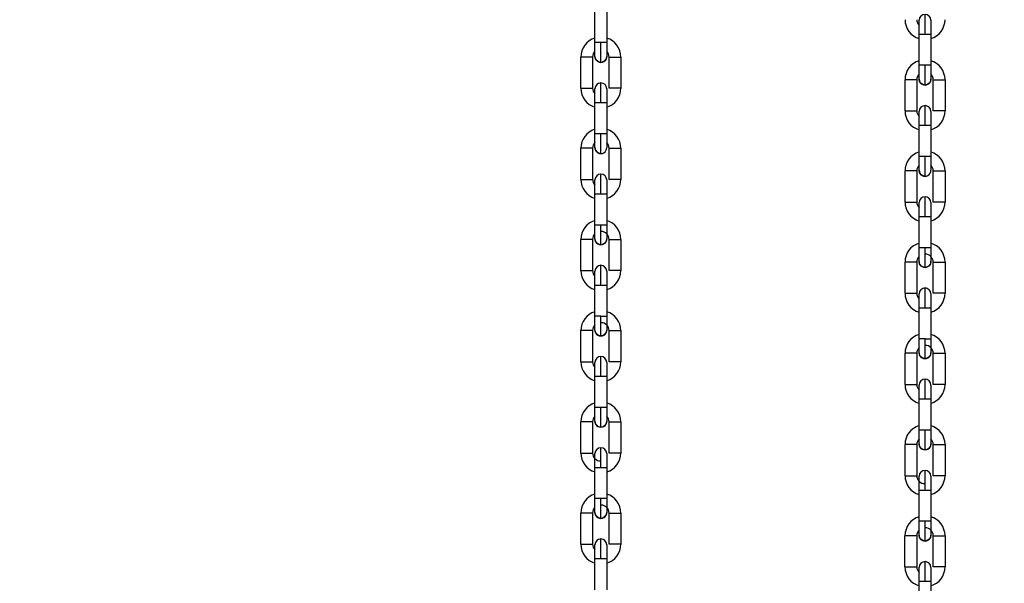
# Model space of a CAD drawing. Header units: inches. Extents: x 170 to 288, y 234 to 248.
# Tile 312 of 480: x 235.119 to 235.558, y 241.716 to 241.967. Entities that reach past the tile are written whole.
import ezdxf

# ---------------------------------------------------------------- set-up
doc = ezdxf.new("R2010")
doc.units = ezdxf.units.IN
doc.header["$LTSCALE"] = 0.25
doc.header["$MEASUREMENT"] = 0
doc.layers.add('ANNOTATIONS', color=1, linetype='Continuous')
doc.layers.add('STANDARD Z GUIDE MOTOR LH', color=7, linetype='Continuous')
doc.styles.add('ARIAL', font='arial.ttf', dxfattribs={"height": 0.09375})
doc.dimstyles.new('STANDARD$0', dxfattribs={"dimtxt": 0.09375, "dimasz": 0.09375, "dimexe": 0.03125, "dimexo": 0.046875, "dimgap": 0.09, "dimtad": 0, "dimtih": 1, "dimtoh": 1, "dimdec": 4, "dimzin": 0, "dimdsep": 46, "dimtxsty": 'ARIAL', "dimcen": 0.09, "dimadec": 0, "dimazin": 0, "dimtfac": 1, "dimtdec": 4, "dimtofl": 0, "dimtmove": 0, "dimatfit": 1, "dimfxl": 1, "dimtolj": 1, "dimtzin": 0, "dimarcsym": 0})

# ---------------------------------------------------------------- blocks, each defined once
blk = doc.blocks.new('*D42')
at = {"layer": 'ANNOTATIONS', "color": 0, "lineweight": -2, "transparency": 16777216}
for p, q in [((234.7269041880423, 244.1437778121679), (236.4418407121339, 244.1437778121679)), ((236.4105907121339, 244.0500278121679), (236.4105907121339, 242.2801168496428)), ((236.4105907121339, 240.2331944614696), (236.4105907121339, 242.0031054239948)), ((235.1331541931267, 240.1394444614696), (236.4418407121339, 240.1394444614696))]:
    blk.add_line(p, q, dxfattribs=at)
at = {"layer": 'ANNOTATIONS', "color": 0, "transparency": 16777216}
for points in [[(236.3949657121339, 244.0500278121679), (236.4262157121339, 244.0500278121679), (236.4105907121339, 244.1437778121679)], [(236.3949657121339, 240.2331944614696), (236.4262157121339, 240.2331944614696), (236.4105907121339, 240.1394444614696)]]:
    blk.add_solid(points, dxfattribs=at)
at = {"layer": 'defpoints', "color": 0, "transparency": 16777216}
for p in [(234.6800291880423, 244.1437778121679), (236.4105907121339, 244.1437778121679), (235.0862791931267, 240.1394444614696)]:
    blk.add_point(p, dxfattribs=at)
at = {"layer": 'ANNOTATIONS', "color": 0, "transparency": 16777216, "insert": (236.4105907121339, 242.1416111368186), "char_height": 0.09375, "attachment_point": 5, "style": 'ARIAL'}
blk.add_mtext('\\A1;OPENING HEIGHT', dxfattribs=at)

msp = doc.modelspace()

# ---------------------------------------------------------------- linework, layer by layer
at = {"layer": 'STANDARD Z GUIDE MOTOR LH'}
for p, q in [((235.3757816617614, 241.9567528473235), (235.3757818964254, 241.9706635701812)), ((235.3810312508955, 241.9706634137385), (235.3810309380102, 241.9567526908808)), ((235.5203730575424, 241.9466458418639), (235.5203732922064, 241.9605565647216)), ((235.5203732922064, 241.9605565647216), (235.5248538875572, 241.9605565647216)), ((235.5256226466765, 241.9605564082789), (235.5256223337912, 241.9466456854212)), ((235.379410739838, 241.9567528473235), (235.3757816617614, 241.9567528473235)), ((235.3694820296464, 241.9364221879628), (235.3694822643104, 241.9503329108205)), ((235.3747316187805, 241.9503327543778), (235.3747313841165, 241.9364220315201)), ((235.3820804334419, 241.9364218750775), (235.3820807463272, 241.9503325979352)), ((235.3820807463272, 241.9503325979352), (235.387330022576, 241.9503325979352)), ((235.387330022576, 241.9503325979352), (235.387329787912, 241.9364217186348)), ((235.524002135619, 241.9466458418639), (235.5203730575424, 241.9466458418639)), ((235.5140734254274, 241.9263151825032), (235.5140736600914, 241.9402259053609)), ((235.5193230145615, 241.9402257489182), (235.5193227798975, 241.9263150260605)), ((235.5266718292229, 241.9263148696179), (235.5266721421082, 241.9402255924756)), ((235.5266721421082, 241.9402255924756), (235.531921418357, 241.9402255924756)), ((235.531921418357, 241.9402255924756), (235.531921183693, 241.9263147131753)), ((235.3757811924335, 241.9339045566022), (235.3757811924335, 241.9361700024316)), ((235.3757808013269, 241.9160913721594), (235.3757811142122, 241.9300020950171)), ((235.381030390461, 241.9300020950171), (235.381030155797, 241.9160913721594)), ((235.5203725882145, 241.9237975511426), (235.5203725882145, 241.926062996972)), ((235.5203721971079, 241.9059843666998), (235.5203725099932, 241.9198950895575)), ((235.525621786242, 241.9198950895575), (235.525621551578, 241.9059843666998)), ((235.381030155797, 241.9160913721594), (235.3757808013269, 241.9160913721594)), ((235.3694811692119, 241.8957607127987), (235.3694814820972, 241.9096714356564)), ((235.3747308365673, 241.9096714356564), (235.3694814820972, 241.9096714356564)), ((235.3747308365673, 241.9096714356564), (235.374730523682, 241.895760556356)), ((235.3820795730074, 241.8957603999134), (235.3820798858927, 241.9096712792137)), ((235.3873292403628, 241.9096711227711), (235.3873289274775, 241.8957603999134)), ((235.525621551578, 241.9059843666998), (235.5203721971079, 241.9059843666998)), ((235.5140725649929, 241.8856537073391), (235.5140728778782, 241.8995644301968)), ((235.5193222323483, 241.8995644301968), (235.5140728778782, 241.8995644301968)), ((235.5193222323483, 241.8995644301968), (235.519321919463, 241.8856535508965)), ((235.5266709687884, 241.8856533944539), (235.5266712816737, 241.8995642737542)), ((235.5319206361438, 241.8995641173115), (235.5319203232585, 241.8856533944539)), ((235.3757799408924, 241.875430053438), (235.3757802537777, 241.8893407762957)), ((235.3757802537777, 241.8893407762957), (235.3794093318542, 241.8893407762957)), ((235.3810296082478, 241.889340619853), (235.3810292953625, 241.8754298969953)), ((235.5203713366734, 241.8653230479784), (235.5203716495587, 241.8792337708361)), ((235.5203716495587, 241.8792337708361), (235.5240007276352, 241.8792337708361)), ((235.5256210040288, 241.8792336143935), (235.5256206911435, 241.8653228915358)), ((235.3784046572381, 241.875430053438), (235.3757799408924, 241.875430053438)), ((235.3694803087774, 241.8550993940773), (235.3694806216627, 241.869010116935)), ((235.3747299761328, 241.8690099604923), (235.3747296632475, 241.8550992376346)), ((235.3820787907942, 241.855099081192), (235.3820790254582, 241.8690098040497)), ((235.3873283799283, 241.8690096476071), (235.3873281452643, 241.8550989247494)), ((235.5229960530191, 241.8653230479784), (235.5203713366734, 241.8653230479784)), ((235.5140717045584, 241.8449923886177), (235.5140720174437, 241.8589031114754)), ((235.5193213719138, 241.8589029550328), (235.5193210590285, 241.8449922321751)), ((235.5266701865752, 241.8449920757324), (235.5266704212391, 241.8589027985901)), ((235.5319197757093, 241.8589026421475), (235.5319195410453, 241.8449919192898)), ((235.3757791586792, 241.8347685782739), (235.3757793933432, 241.8486793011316)), ((235.3757793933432, 241.8486793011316), (235.3810287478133, 241.8486793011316)), ((235.3810287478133, 241.8486793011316), (235.3810285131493, 241.8347684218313)), ((235.5203705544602, 241.8246615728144), (235.5203707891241, 241.8385722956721)), ((235.5203707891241, 241.8385722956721), (235.5256201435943, 241.8385722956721)), ((235.5256201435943, 241.8385722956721), (235.5256199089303, 241.8246614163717)), ((235.3784037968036, 241.8347685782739), (235.3757791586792, 241.8347685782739)), ((235.3694795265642, 241.8144379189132), (235.3694797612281, 241.8283486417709)), ((235.3747291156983, 241.8283484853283), (235.3747288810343, 241.8144377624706)), ((235.3820779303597, 241.8144376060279), (235.382078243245, 241.8283484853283)), ((235.3873275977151, 241.8283483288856), (235.3873272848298, 241.8144376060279)), ((235.5229951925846, 241.8246615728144), (235.5203705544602, 241.8246615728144)), ((235.3873272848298, 241.8144376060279), (235.3820779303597, 241.8144376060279)), ((235.5140709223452, 241.8043309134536), (235.5140711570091, 241.8182416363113)), ((235.5193205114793, 241.8182414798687), (235.5193202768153, 241.804330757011)), ((235.5266693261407, 241.8043306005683), (235.526669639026, 241.8182414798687)), ((235.5319189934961, 241.818241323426), (235.5319186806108, 241.8043306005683)), ((235.3757782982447, 241.7941071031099), (235.37577861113, 241.8080179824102)), ((235.37577861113, 241.8080179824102), (235.3784032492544, 241.8080179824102)), ((235.3810279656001, 241.8080178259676), (235.3810276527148, 241.7941071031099)), ((235.5319186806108, 241.8043306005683), (235.5266693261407, 241.8043306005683)), ((235.5203696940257, 241.7840000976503), (235.520370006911, 241.7979109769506)), ((235.520370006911, 241.7979109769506), (235.5229946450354, 241.7979109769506)), ((235.5256193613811, 241.797910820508), (235.5256190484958, 241.7840000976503)), ((235.3810276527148, 241.7941071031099), (235.3757782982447, 241.7941071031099)), ((235.3694786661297, 241.7737764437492), (235.369478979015, 241.7876873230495)), ((235.3747283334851, 241.7876871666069), (235.3747280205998, 241.7737764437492)), ((235.3820770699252, 241.7737762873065), (235.3820773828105, 241.7876870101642)), ((235.3873267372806, 241.7876868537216), (235.3873264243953, 241.7737761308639)), ((235.5256190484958, 241.7840000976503), (235.5203696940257, 241.7840000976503)), ((235.5140700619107, 241.7636694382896), (235.514070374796, 241.7775803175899)), ((235.5193197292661, 241.7775801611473), (235.5193194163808, 241.7636694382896)), ((235.5266684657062, 241.7636692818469), (235.5266687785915, 241.7775800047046)), ((235.5319181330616, 241.777579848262), (235.5319178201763, 241.7636691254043)), ((235.3694786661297, 241.7737764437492), (235.3747280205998, 241.7737764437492)), ((235.3757775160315, 241.7534457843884), (235.3757777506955, 241.7673565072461)), ((235.3757777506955, 241.7673565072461), (235.3808273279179, 241.7673565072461)), ((235.3810271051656, 241.7673563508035), (235.3810267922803, 241.7534456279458)), ((235.5140700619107, 241.7636694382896), (235.5193194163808, 241.7636694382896)), ((235.5203689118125, 241.7433387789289), (235.5203691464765, 241.7572495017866)), ((235.5203691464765, 241.7572495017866), (235.5254187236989, 241.7572495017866)), ((235.5256185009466, 241.757249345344), (235.5256181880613, 241.7433386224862)), ((235.3794065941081, 241.7534457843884), (235.3757775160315, 241.7534457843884)), ((235.3694778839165, 241.7331151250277), (235.3694781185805, 241.7470258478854)), ((235.3747274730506, 241.7470256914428), (235.3747271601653, 241.7331149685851)), ((235.382076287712, 241.7331148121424), (235.382076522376, 241.7470255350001)), ((235.382076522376, 241.7470255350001), (235.3873258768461, 241.7470255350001)), ((235.3873258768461, 241.7470255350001), (235.3873256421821, 241.7331146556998)), ((235.5239979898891, 241.7433387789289), (235.5203689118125, 241.7433387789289)), ((235.5140692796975, 241.7230081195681), (235.5140695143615, 241.7369188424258)), ((235.5193188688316, 241.7369186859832), (235.5193185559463, 241.7230079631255)), ((235.526667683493, 241.7230078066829), (235.526667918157, 241.7369185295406)), ((235.526667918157, 241.7369185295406), (235.5319172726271, 241.7369185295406)), ((235.5319172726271, 241.7369185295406), (235.5319170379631, 241.7230076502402)), ((235.3757770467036, 241.7305974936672), (235.3757770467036, 241.7328629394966)), ((235.375776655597, 241.7127843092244), (235.3757769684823, 241.7266950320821)), ((235.3757769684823, 241.7266950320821), (235.3810262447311, 241.7266950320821)), ((235.3810262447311, 241.7266950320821), (235.3810260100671, 241.7127843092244)), ((235.5203684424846, 241.7204904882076), (235.5203684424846, 241.722755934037)), ((235.520368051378, 241.7026773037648), (235.5203683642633, 241.7165880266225)), ((235.5203683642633, 241.7165880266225), (235.5256176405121, 241.7165880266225)), ((235.5256176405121, 241.7165880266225), (235.5256174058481, 241.7026773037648))]:
    msp.add_line(p, q, dxfattribs=at)
at = {"layer": 'STANDARD Z GUIDE MOTOR LH', "flags": 128}
for points in [[(235.5229980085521, 241.9605565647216), (235.5229980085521, 241.9622719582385), (235.5229980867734, 241.9639213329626), (235.5229980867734, 241.9667739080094), (235.5229981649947, 241.9678672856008), (235.5229981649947, 241.9693491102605)], [(235.5203733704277, 241.961759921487), (235.5203733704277, 241.9649178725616), (235.520373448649, 241.9656849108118)], [(235.520373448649, 241.9656849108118), (235.520373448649, 241.966724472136)], [(235.5256228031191, 241.9667243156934), (235.5256228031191, 241.9662548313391), (235.5256227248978, 241.9656849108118), (235.5256227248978, 241.9629168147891), (235.5256226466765, 241.9617597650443), (235.5256226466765, 241.9605564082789)], [(235.5203732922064, 241.9605564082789), (235.5203733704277, 241.9617597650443)], [(235.5248538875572, 241.9605565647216), (235.5254228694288, 241.9605564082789), (235.5256226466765, 241.9605564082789)], [(235.3757815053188, 241.9505847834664), (235.3757815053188, 241.9523913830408), (235.3757815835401, 241.9533261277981), (235.3757815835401, 241.9555494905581), (235.3757816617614, 241.9567528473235)], [(235.3784061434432, 241.9479599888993), (235.3784061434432, 241.950535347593), (235.3784062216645, 241.9518677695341), (235.3784062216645, 241.9533879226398), (235.3784062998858, 241.9550374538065), (235.3784062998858, 241.9567528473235)], [(235.3810309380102, 241.9567526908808), (235.3802622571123, 241.9567526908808), (235.379410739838, 241.9567528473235)], [(235.3810309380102, 241.9567526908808), (235.3810309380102, 241.9533259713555), (235.3810308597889, 241.9523912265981), (235.3810308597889, 241.9505846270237)], [(235.3784061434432, 241.9479599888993), (235.377401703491, 241.948159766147), (235.3765501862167, 241.9487287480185), (235.3759812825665, 241.9495802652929), (235.3757815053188, 241.9505847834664)], [(235.3810308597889, 241.9505846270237), (235.3808310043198, 241.9495802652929), (235.3802620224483, 241.9487287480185), (235.379410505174, 241.948159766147), (235.3784061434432, 241.9479599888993)], [(235.3747316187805, 241.9503327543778), (235.3745318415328, 241.9503327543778), (235.3739628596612, 241.9503329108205), (235.3694822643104, 241.9503329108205)], [(235.5203729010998, 241.9404777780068), (235.5203729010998, 241.9422843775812), (235.5203729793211, 241.9432191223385), (235.5203729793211, 241.9454424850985), (235.5203730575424, 241.9466458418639)], [(235.5229975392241, 241.9378529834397), (235.5229975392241, 241.9404283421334), (235.5229976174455, 241.9417607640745), (235.5229976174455, 241.9432809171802), (235.5229976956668, 241.9449304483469), (235.5229976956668, 241.9466458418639)], [(235.5256223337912, 241.9466456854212), (235.5248536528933, 241.9466456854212), (235.524002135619, 241.9466458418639)], [(235.5256223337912, 241.9466456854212), (235.5256223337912, 241.9432189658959), (235.5256222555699, 241.9422842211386), (235.5256222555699, 241.9404776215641)], [(235.3784057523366, 241.9300020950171), (235.3784057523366, 241.931717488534), (235.3784058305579, 241.9333670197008), (235.3784058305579, 241.9348870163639), (235.3784059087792, 241.9362194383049), (235.3784059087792, 241.938794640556)], [(235.5193230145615, 241.9402257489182), (235.5191232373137, 241.9402257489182), (235.5185542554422, 241.9402259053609), (235.5140736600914, 241.9402259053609)], [(235.5229975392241, 241.9378529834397), (235.521993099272, 241.9380527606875), (235.5211415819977, 241.938621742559), (235.5205726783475, 241.9394732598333), (235.5203729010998, 241.9404777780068)], [(235.5256222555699, 241.9404776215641), (235.5254224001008, 241.9394732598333), (235.5248534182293, 241.938621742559), (235.524001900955, 241.9380527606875), (235.5229975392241, 241.9378529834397)], [(235.3694820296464, 241.9364221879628), (235.3721066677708, 241.9364221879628), (235.373111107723, 241.9364220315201), (235.3747313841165, 241.9364220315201)], [(235.3757811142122, 241.9300020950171), (235.3757811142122, 241.9334288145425), (235.3757811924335, 241.9343635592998)], [(235.3810304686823, 241.9334288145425), (235.3810304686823, 241.9312052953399), (235.381030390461, 241.9300020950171)], [(235.3810305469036, 241.9343632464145), (235.3810304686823, 241.9334286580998)], [(235.3810305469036, 241.9361700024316), (235.3810305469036, 241.9343634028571)], [(235.387329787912, 241.9364217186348), (235.3871300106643, 241.9364218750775), (235.3820804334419, 241.9364218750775)], [(235.3757811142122, 241.9300020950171), (235.3759808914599, 241.9300022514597), (235.3765497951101, 241.9300022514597), (235.3774013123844, 241.9300020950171), (235.381030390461, 241.9300020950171)], [(235.5229971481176, 241.9198950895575), (235.5229971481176, 241.9216104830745), (235.5229972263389, 241.9232600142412), (235.5229972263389, 241.9247800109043), (235.5229973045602, 241.9261124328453), (235.5229973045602, 241.9286876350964)], [(235.5140734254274, 241.9263151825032), (235.5166980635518, 241.9263151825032), (235.517702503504, 241.9263150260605), (235.5193227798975, 241.9263150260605)], [(235.5203725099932, 241.9198950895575), (235.5203725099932, 241.9233218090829), (235.5203725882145, 241.9242565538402)], [(235.5256219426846, 241.926062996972), (235.5256219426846, 241.9242562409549), (235.5256218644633, 241.9233216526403)], [(235.531921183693, 241.9263147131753), (235.5317214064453, 241.9263148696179), (235.5266718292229, 241.9263148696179)], [(235.5203725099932, 241.9198950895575), (235.5205722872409, 241.9198952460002), (235.5211411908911, 241.9198952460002), (235.5219927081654, 241.9198950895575), (235.525621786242, 241.9198950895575)], [(235.5256218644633, 241.9210981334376), (235.525621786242, 241.9198949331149)], [(235.5256218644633, 241.9233218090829), (235.5256218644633, 241.9210982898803)], [(235.3757806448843, 241.9099233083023), (235.3757806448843, 241.9103929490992), (235.3757807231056, 241.9109628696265), (235.3757807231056, 241.9137309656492), (235.3757808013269, 241.914888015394), (235.3757808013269, 241.9160913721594)], [(235.3784052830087, 241.9072986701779), (235.3784052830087, 241.9087804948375), (235.37840536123, 241.9098740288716), (235.37840536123, 241.9112064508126), (235.3784054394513, 241.9127266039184), (235.3784054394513, 241.9160913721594)], [(235.381030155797, 241.9160913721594), (235.381030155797, 241.914888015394), (235.3810300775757, 241.9137309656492), (235.3810300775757, 241.9117299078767), (235.3810299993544, 241.9109627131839), (235.3810299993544, 241.9099231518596)], [(235.3784052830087, 241.9072986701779), (235.3774008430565, 241.9074984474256), (235.3765494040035, 241.9080674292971), (235.375980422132, 241.9089189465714), (235.3757806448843, 241.9099233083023)], [(235.3820798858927, 241.9096712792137), (235.3847045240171, 241.9096712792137), (235.3857089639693, 241.9096711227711), (235.3873292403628, 241.9096711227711)], [(235.5203720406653, 241.8998163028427), (235.5203720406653, 241.9002859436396), (235.5203721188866, 241.9008558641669), (235.5203721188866, 241.9036239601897), (235.5203721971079, 241.9047810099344), (235.5203721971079, 241.9059843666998)], [(235.5229966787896, 241.8971916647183), (235.5229966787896, 241.8986734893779), (235.522996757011, 241.899767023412), (235.522996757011, 241.9010994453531), (235.5229968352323, 241.9026195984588), (235.5229968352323, 241.9059843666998)], [(235.525621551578, 241.9059843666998), (235.525621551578, 241.9047810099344), (235.5256214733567, 241.9036239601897), (235.5256214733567, 241.9016229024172), (235.5256213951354, 241.9008557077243), (235.5256213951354, 241.8998161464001)], [(235.3784048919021, 241.8893407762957), (235.3784049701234, 241.8910561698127), (235.3784049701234, 241.8927055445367), (235.3784050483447, 241.8942256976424), (235.3784050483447, 241.896651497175), (235.378405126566, 241.8974640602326), (235.378405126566, 241.8981333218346)], [(235.5229966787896, 241.8971916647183), (235.5219922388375, 241.897391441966), (235.5211407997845, 241.8979604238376), (235.520571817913, 241.8988119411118), (235.5203720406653, 241.8998163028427)], [(235.5266712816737, 241.8995642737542), (235.529295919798, 241.8995642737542), (235.5303003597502, 241.8995641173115), (235.5319206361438, 241.8995641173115)], [(235.3694811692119, 241.8957607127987), (235.3745307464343, 241.8957607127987), (235.374730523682, 241.895760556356)], [(235.3757802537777, 241.889340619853), (235.3757802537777, 241.8905438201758), (235.375780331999, 241.8917010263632), (235.375780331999, 241.8950390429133), (235.3757804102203, 241.8953901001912), (235.3757804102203, 241.8955086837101)], [(235.3810296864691, 241.8955085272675), (235.3810296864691, 241.8927673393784)], [(235.3873289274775, 241.8957603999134), (235.3847042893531, 241.8957603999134), (235.3836998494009, 241.895760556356), (235.3822793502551, 241.895760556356), (235.3820795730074, 241.8957603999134)], [(235.3794093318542, 241.8893407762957), (235.3802608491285, 241.889340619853), (235.3810296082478, 241.889340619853)], [(235.3810296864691, 241.8927671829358), (235.3810296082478, 241.8917008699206), (235.3810296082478, 241.8893404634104)], [(235.5140725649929, 241.8856537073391), (235.5191221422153, 241.8856537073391), (235.519321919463, 241.8856535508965)], [(235.5203716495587, 241.8792337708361), (235.5203716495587, 241.8804369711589), (235.52037172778, 241.8815941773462), (235.52037172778, 241.8849321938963), (235.5203718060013, 241.8852830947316), (235.5203718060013, 241.8854016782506)], [(235.5229962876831, 241.8792337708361), (235.5229963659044, 241.8809491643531), (235.5229963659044, 241.8825985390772), (235.5229964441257, 241.8841186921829), (235.5229964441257, 241.8865444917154), (235.522996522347, 241.887357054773), (235.522996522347, 241.888026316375)], [(235.5256210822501, 241.8854015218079), (235.5256210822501, 241.8826601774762), (235.5256210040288, 241.881593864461), (235.5256210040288, 241.8792334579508)], [(235.5319203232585, 241.8856533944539), (235.5292956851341, 241.8856533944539), (235.5282912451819, 241.8856535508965), (235.5268707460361, 241.8856535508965), (235.5266709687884, 241.8856533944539)], [(235.5240007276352, 241.8792337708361), (235.5248522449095, 241.8792336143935), (235.5256210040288, 241.8792336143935)], [(235.3757798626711, 241.8692619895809), (235.3757798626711, 241.87200317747), (235.3757799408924, 241.8730696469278), (235.3757799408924, 241.875430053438)], [(235.3784044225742, 241.8666371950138), (235.3784045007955, 241.866806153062), (235.3784045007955, 241.8692125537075), (235.3784045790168, 241.8705449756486), (235.3784045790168, 241.873714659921), (235.3784046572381, 241.875430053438)], [(235.3810292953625, 241.8754298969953), (235.3794090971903, 241.8754298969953), (235.3784046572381, 241.875430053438)], [(235.3810292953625, 241.8754298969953), (235.3810292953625, 241.8730694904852), (235.3810292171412, 241.87200317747), (235.3810292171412, 241.8692618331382)], [(235.3747299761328, 241.8690099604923), (235.3739612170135, 241.8690099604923), (235.3731096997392, 241.869010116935), (235.3694806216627, 241.869010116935)], [(235.3784044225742, 241.8666371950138), (235.3774000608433, 241.8668369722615), (235.376548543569, 241.8674059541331), (235.3759796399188, 241.8682574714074), (235.3757798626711, 241.8692619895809)], [(235.3810292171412, 241.8692618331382), (235.3808293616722, 241.8682574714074), (235.3802603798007, 241.8674059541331), (235.3794088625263, 241.8668369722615), (235.3784044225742, 241.8666371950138)], [(235.3820790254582, 241.8690098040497), (235.3871286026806, 241.8690098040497), (235.3873283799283, 241.8690096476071)], [(235.5203712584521, 241.8591549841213), (235.5203712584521, 241.8618961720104), (235.5203713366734, 241.8629626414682), (235.5203713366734, 241.8653230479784)], [(235.5229958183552, 241.8565301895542), (235.5229958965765, 241.8566991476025), (235.5229958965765, 241.859105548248), (235.5229959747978, 241.860437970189), (235.5229959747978, 241.8636076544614), (235.5229960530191, 241.8653230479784)], [(235.5256206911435, 241.8653228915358), (235.5240004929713, 241.8653228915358), (235.5229960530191, 241.8653230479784)], [(235.5256206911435, 241.8653228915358), (235.5256206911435, 241.8629624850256), (235.5256206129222, 241.8618961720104), (235.5256206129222, 241.8591548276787)], [(235.5193213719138, 241.8589029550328), (235.5185526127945, 241.8589029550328), (235.5177010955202, 241.8589031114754), (235.5140720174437, 241.8589031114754)], [(235.5229958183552, 241.8565301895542), (235.5219914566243, 241.856729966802), (235.52113993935, 241.8572989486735), (235.5205710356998, 241.8581504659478), (235.5203712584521, 241.8591549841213)], [(235.5256206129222, 241.8591548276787), (235.5254207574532, 241.8581504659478), (235.5248517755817, 241.8572989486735), (235.5240002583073, 241.856729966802), (235.5229958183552, 241.8565301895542)], [(235.5266704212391, 241.8589027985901), (235.5317199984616, 241.8589027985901), (235.5319197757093, 241.8589026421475)], [(235.3694803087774, 241.8550993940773), (235.3711005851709, 241.8550993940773), (235.3721050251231, 241.8550992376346), (235.3747296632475, 241.8550992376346)], [(235.3757793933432, 241.8486793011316), (235.3757794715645, 241.849882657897), (235.3757794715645, 241.852106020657), (235.3757795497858, 241.8530407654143), (235.3757795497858, 241.8548472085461)], [(235.3784041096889, 241.8486793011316), (235.3784041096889, 241.8503946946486), (235.3784041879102, 241.8520440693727), (235.3784041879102, 241.8548966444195), (235.3784042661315, 241.8559900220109), (235.3784042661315, 241.8574718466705)], [(235.3810289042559, 241.8548470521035), (235.3810289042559, 241.8538076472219), (235.3810288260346, 241.853040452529)], [(235.3873281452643, 241.8550989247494), (235.3865593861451, 241.8550989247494), (235.3857078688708, 241.855099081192), (235.3820787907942, 241.855099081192)], [(235.3810288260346, 241.8530406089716), (235.3810288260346, 241.8498823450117), (235.3810287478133, 241.8486789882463)], [(235.3810288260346, 241.8498825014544), (235.3810287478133, 241.8486793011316)], [(235.3810289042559, 241.8538076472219), (235.3810288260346, 241.8530406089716)], [(235.5229955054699, 241.8385722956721), (235.5229955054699, 241.840287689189), (235.5229955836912, 241.8419370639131), (235.5229955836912, 241.8447896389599), (235.5229956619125, 241.8458830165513), (235.5229956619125, 241.8473648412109)], [(235.5140717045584, 241.8449923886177), (235.5156919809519, 241.8449923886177), (235.5166964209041, 241.8449922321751), (235.5193210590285, 241.8449922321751)], [(235.5203708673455, 241.8397754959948), (235.5203708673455, 241.8419988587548), (235.5203709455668, 241.8429336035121), (235.5203709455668, 241.8447402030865)], [(235.5256203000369, 241.8437006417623), (235.5256202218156, 241.8429336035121), (235.5256202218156, 241.8397754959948), (235.5256201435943, 241.8385722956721)], [(235.5256203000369, 241.8447400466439), (235.5256203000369, 241.8437006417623), (235.5256202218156, 241.8429334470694)], [(235.5319195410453, 241.8449919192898), (235.5311507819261, 241.8449919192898), (235.5302992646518, 241.8449920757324), (235.5266701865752, 241.8449920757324)], [(235.5203707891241, 241.8385722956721), (235.5203708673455, 241.8397756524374)], [(235.5256202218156, 241.8397753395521), (235.5256201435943, 241.8385719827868)], [(235.3757790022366, 241.8286005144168), (235.3757790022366, 241.8296400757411), (235.3757790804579, 241.8304071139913), (235.3757790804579, 241.8335652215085), (235.3757791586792, 241.8347685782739)], [(235.378403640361, 241.8259757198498), (235.378403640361, 241.827457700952), (235.3784037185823, 241.8285512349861), (235.3784037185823, 241.8314038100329), (235.3784037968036, 241.833053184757), (235.3784037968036, 241.8347685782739)], [(235.3810285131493, 241.8347684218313), (235.381028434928, 241.8335652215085), (235.381028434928, 241.8313417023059), (235.3810283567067, 241.8304069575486), (235.3810283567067, 241.8286003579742)], [(235.3747291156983, 241.8283484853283), (235.3745293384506, 241.8283486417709), (235.3694797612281, 241.8283486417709)], [(235.378403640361, 241.8259757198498), (235.3773992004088, 241.8261756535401), (235.3765477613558, 241.8267446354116), (235.3759787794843, 241.8275961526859), (235.3757790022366, 241.8286005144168)], [(235.3810283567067, 241.8286003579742), (235.380828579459, 241.8275959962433), (235.3802595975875, 241.826744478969), (235.3794080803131, 241.8261754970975), (235.378403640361, 241.8259757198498)], [(235.382078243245, 241.8283484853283), (235.3836984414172, 241.8283484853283), (235.3847028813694, 241.8283483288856), (235.3873275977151, 241.8283483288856)], [(235.5203703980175, 241.8184935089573), (235.5203703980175, 241.8195330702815), (235.5203704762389, 241.8203001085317), (235.5203704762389, 241.8234582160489), (235.5203705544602, 241.8246615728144)], [(235.522995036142, 241.8158687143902), (235.522995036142, 241.8173506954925), (235.5229951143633, 241.8184442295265), (235.5229951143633, 241.8212968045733), (235.5229951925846, 241.8229461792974), (235.5229951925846, 241.8246615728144)], [(235.5256199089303, 241.8246614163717), (235.525619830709, 241.8234582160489), (235.525619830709, 241.8212346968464), (235.5256197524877, 241.820299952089), (235.5256197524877, 241.8184933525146)], [(235.3694795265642, 241.8144379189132), (235.3739601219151, 241.8144379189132), (235.3745290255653, 241.8144377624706), (235.3747288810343, 241.8144377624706)], [(235.3784032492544, 241.8080179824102), (235.3784033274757, 241.8097332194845), (235.3784033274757, 241.8129029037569), (235.378403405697, 241.8142351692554), (235.378403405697, 241.8168103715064)], [(235.5193205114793, 241.8182414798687), (235.5191207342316, 241.8182416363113), (235.5140711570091, 241.8182416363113)], [(235.522995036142, 241.8158687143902), (235.5219905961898, 241.8160686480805), (235.5211391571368, 241.8166376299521), (235.5205701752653, 241.8174891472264), (235.5203703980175, 241.8184935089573)], [(235.5256197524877, 241.8184933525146), (235.52541997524, 241.8174889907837), (235.5248509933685, 241.8166374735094), (235.5239994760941, 241.8160684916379), (235.522995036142, 241.8158687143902)], [(235.526669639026, 241.8182414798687), (235.5282898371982, 241.8182414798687), (235.5292942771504, 241.818241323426), (235.5319189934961, 241.818241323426)], [(235.37577861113, 241.8080176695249), (235.37577861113, 241.8103780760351), (235.3757786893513, 241.8114445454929), (235.3757786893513, 241.8141858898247)], [(235.3810280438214, 241.8114445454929), (235.3810279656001, 241.8103782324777)], [(235.3810279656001, 241.8103780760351), (235.3810279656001, 241.8080176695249)], [(235.3810280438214, 241.814185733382), (235.3810280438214, 241.8114443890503)], [(235.3784032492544, 241.8080179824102), (235.3794076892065, 241.8080178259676), (235.3810279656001, 241.8080178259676)], [(235.5229946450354, 241.7979109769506), (235.5229947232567, 241.799626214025), (235.5229947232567, 241.8027958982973), (235.522994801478, 241.8041281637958), (235.522994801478, 241.8067033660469)], [(235.5140709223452, 241.8043309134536), (235.5185515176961, 241.8043309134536), (235.5191204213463, 241.804330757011), (235.5193202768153, 241.804330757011)], [(235.520370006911, 241.7979109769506), (235.520370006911, 241.8002712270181), (235.5203700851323, 241.801337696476), (235.5203700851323, 241.8040788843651)], [(235.5256194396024, 241.8013375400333), (235.5256193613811, 241.8002712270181), (235.5256193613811, 241.797910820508)], [(235.5256194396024, 241.8040787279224), (235.5256194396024, 241.8013373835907)], [(235.5229946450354, 241.7979109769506), (235.5239990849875, 241.797910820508), (235.5256193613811, 241.797910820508)], [(235.3757782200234, 241.7879390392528), (235.3757782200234, 241.7906803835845), (235.3757782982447, 241.7917468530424), (235.3757782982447, 241.7941071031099)], [(235.3784027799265, 241.7853144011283), (235.3784027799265, 241.7859836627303), (235.3784028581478, 241.786796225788), (235.3784028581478, 241.7892221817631), (235.3784029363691, 241.7907423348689), (235.3784029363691, 241.7923918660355), (235.3784030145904, 241.7941071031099)], [(235.3810276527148, 241.7941071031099), (235.3810276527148, 241.7929037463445), (235.3810275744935, 241.7917466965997), (235.3810275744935, 241.788978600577), (235.3810274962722, 241.788408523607), (235.3810274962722, 241.7879390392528)], [(235.3747283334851, 241.7876871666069), (235.3721036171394, 241.7876871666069), (235.3710992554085, 241.7876873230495), (235.369478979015, 241.7876873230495)], [(235.3784027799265, 241.7853144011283), (235.3773984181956, 241.785514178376), (235.3765469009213, 241.7860831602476), (235.3759779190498, 241.7869346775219), (235.3757782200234, 241.7879390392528)], [(235.3810274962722, 241.7879390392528), (235.3808277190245, 241.7869345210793), (235.380258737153, 241.7860830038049), (235.3794072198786, 241.785514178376), (235.3784027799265, 241.7853144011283)], [(235.3820773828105, 241.7876870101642), (235.3865579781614, 241.7876870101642), (235.3871269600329, 241.7876868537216), (235.3873267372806, 241.7876868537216)], [(235.5203696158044, 241.7778320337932), (235.5203696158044, 241.7805733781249), (235.5203696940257, 241.7816398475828), (235.5203696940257, 241.7840000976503)], [(235.5229941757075, 241.7752073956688), (235.5229941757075, 241.7758766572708), (235.5229942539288, 241.7766892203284), (235.5229942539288, 241.7791151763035), (235.5229943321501, 241.7806353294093), (235.5229943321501, 241.7822848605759), (235.5229944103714, 241.7840000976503)], [(235.5256190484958, 241.7840000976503), (235.5256190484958, 241.7827967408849), (235.5256189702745, 241.7816396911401), (235.5256189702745, 241.7788715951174), (235.5256188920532, 241.7783015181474), (235.5256188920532, 241.7778320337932)], [(235.3784024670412, 241.7673565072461), (235.3784024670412, 241.7707212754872), (235.3784025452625, 241.7722414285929), (235.3784025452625, 241.7746672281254), (235.3784026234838, 241.775479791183), (235.3784026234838, 241.776149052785)], [(235.5193197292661, 241.7775801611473), (235.5166950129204, 241.7775801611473), (235.5156906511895, 241.7775803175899), (235.514070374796, 241.7775803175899)], [(235.5229941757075, 241.7752073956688), (235.5219898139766, 241.7754071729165), (235.5211382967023, 241.775976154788), (235.5205693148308, 241.7768276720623), (235.5203696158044, 241.7778320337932)], [(235.5256188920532, 241.7778320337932), (235.5254191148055, 241.7768275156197), (235.5248501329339, 241.7759759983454), (235.5239986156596, 241.7754071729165), (235.5229941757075, 241.7752073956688)], [(235.5266687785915, 241.7775800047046), (235.5311493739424, 241.7775800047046), (235.5317183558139, 241.777579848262), (235.5319181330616, 241.777579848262)], [(235.3757777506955, 241.7673565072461), (235.3757777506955, 241.7685598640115), (235.3757778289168, 241.7697169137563), (235.3757778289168, 241.772485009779), (235.3757779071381, 241.7730549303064)], [(235.3757778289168, 241.7724848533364), (235.3757779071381, 241.7730549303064), (235.3757779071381, 241.7735244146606)], [(235.3810272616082, 241.773524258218), (235.3810272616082, 241.7734058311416), (235.3810271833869, 241.7730547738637), (235.3810271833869, 241.769716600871), (235.3810271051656, 241.7685595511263), (235.3810271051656, 241.7673561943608)], [(235.3873264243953, 241.7737761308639), (235.3857062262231, 241.7737761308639), (235.3847017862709, 241.7737762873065), (235.3820770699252, 241.7737762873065)], [(235.3808273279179, 241.7673565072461), (235.3810271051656, 241.7673563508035)], [(235.5229938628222, 241.7572495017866), (235.5229938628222, 241.7606142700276), (235.5229939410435, 241.7621344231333), (235.5229939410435, 241.7645602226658), (235.5229940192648, 241.7653727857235), (235.5229940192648, 241.7660420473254)], [(235.5203691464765, 241.7572495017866), (235.5203691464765, 241.7584528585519), (235.5203692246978, 241.7596099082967), (235.5203692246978, 241.7623780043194), (235.5203693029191, 241.7629479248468)], [(235.5203692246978, 241.7623778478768), (235.5203693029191, 241.7629479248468), (235.5203693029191, 241.7634174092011)], [(235.5256186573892, 241.7634172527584), (235.5256186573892, 241.7632988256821), (235.5256185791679, 241.7629477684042), (235.5256185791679, 241.7596095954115), (235.5256185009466, 241.7584525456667), (235.5256185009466, 241.7572491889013)], [(235.5319178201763, 241.7636691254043), (235.5302976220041, 241.7636691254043), (235.5292931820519, 241.7636692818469), (235.5266684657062, 241.7636692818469)], [(235.5254187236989, 241.7572495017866), (235.5256185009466, 241.757249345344)], [(235.3757773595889, 241.7472777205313), (235.3757773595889, 241.7490843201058), (235.3757774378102, 241.7500190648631), (235.3757774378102, 241.7522424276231), (235.3757775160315, 241.7534457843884)], [(235.3784019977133, 241.7446529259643), (235.3784019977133, 241.747228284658), (235.3784020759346, 241.7485608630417), (235.3784020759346, 241.7517303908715), (235.3784021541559, 241.7534457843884)], [(235.3810267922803, 241.7534456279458), (235.3802581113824, 241.7534456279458), (235.3794065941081, 241.7534457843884)], [(235.3810267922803, 241.7534456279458), (235.3810267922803, 241.7510852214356), (235.381026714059, 241.7500189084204), (235.381026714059, 241.7472775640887)], [(235.3747274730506, 241.7470256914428), (235.3745276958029, 241.7470256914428), (235.3739587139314, 241.7470258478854), (235.3694781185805, 241.7470258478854)], [(235.3784019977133, 241.7446529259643), (235.3773975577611, 241.744852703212), (235.3765460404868, 241.7454216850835), (235.3759771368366, 241.7462732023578), (235.3757773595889, 241.7472777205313)], [(235.381026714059, 241.7472775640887), (235.38082685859, 241.7462732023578), (235.3802578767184, 241.7454216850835), (235.3794063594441, 241.744852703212), (235.3784019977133, 241.7446529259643)], [(235.5203687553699, 241.7371707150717), (235.5203687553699, 241.7389773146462), (235.5203688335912, 241.7399120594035), (235.5203688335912, 241.7421354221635), (235.5203689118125, 241.7433387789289)], [(235.5229933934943, 241.7345459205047), (235.5229933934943, 241.7371212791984), (235.5229934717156, 241.7384538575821), (235.5229934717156, 241.7416233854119), (235.5229935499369, 241.7433387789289)], [(235.5256181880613, 241.7433386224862), (235.5248495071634, 241.7433386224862), (235.5239979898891, 241.7433387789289)], [(235.5256181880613, 241.7433386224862), (235.5256181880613, 241.7409782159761), (235.52561810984, 241.7399119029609), (235.52561810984, 241.7371705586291)], [(235.3784016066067, 241.7266950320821), (235.3784016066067, 241.7284104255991), (235.378401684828, 241.7300599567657), (235.378401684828, 241.7315799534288), (235.3784017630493, 241.7329123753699), (235.3784017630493, 241.735487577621)], [(235.5193188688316, 241.7369186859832), (235.5191190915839, 241.7369186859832), (235.5185501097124, 241.7369188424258), (235.5140695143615, 241.7369188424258)], [(235.5229933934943, 241.7345459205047), (235.5219889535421, 241.7347456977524), (235.5211374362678, 241.735314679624), (235.5205685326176, 241.7361661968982), (235.5203687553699, 241.7371707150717)], [(235.52561810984, 241.7371705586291), (235.5254182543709, 241.7361661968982), (235.5248492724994, 241.735314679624), (235.5239977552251, 241.7347456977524), (235.5229933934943, 241.7345459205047)], [(235.3694778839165, 241.7331151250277), (235.3731069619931, 241.7331151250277), (235.3739584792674, 241.7331149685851), (235.3747271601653, 241.7331149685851)], [(235.3757769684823, 241.7266950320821), (235.3757769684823, 241.7301217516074), (235.3757770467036, 241.7310564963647)], [(235.3810264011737, 241.7328629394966), (235.3810264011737, 241.7310563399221), (235.3810263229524, 241.7301217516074), (235.3810263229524, 241.7278982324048), (235.3810262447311, 241.7266950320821)], [(235.3873256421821, 241.7331146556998), (235.3871258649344, 241.7331148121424), (235.382076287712, 241.7331148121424)], [(235.5140692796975, 241.7230081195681), (235.5176983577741, 241.7230081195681), (235.5185498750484, 241.7230079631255), (235.5193185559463, 241.7230079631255)], [(235.5229930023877, 241.7165880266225), (235.5229930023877, 241.7183034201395), (235.522993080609, 241.7199529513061), (235.522993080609, 241.7214729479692), (235.5229931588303, 241.7228053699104), (235.5229931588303, 241.7253805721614)], [(235.5256177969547, 241.722755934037), (235.5256177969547, 241.7209493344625), (235.5256177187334, 241.7200147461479), (235.5256177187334, 241.7177912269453), (235.5256176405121, 241.7165880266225)], [(235.5319170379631, 241.7230076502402), (235.5317172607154, 241.7230078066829), (235.526667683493, 241.7230078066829)], [(235.5203683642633, 241.7165880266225), (235.5203683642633, 241.7200147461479), (235.5203684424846, 241.7209494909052)]]:
    msp.add_lwpolyline(points, dxfattribs=at)
at = {"layer": 'STANDARD Z GUIDE MOTOR LH'}
for centre, radius, start, end in [((235.5229981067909, 241.9667244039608), 0.002624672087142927, 359.9798543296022, 179.9798341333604), ((235.5228668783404, 241.9669763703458), 0.008792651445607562, 179.9988299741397, 253.5247191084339), ((235.5228668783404, 241.9669763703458), 0.003543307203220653, 179.9988299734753, 225.2737619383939), ((235.523129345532, 241.966976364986), 0.00879265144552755, 286.4729408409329, 359.998829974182), ((235.3782749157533, 241.9503326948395), 0.00879265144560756, 106.4727034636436, 179.9985925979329), ((235.3785374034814, 241.9503327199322), 0.008792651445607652, 359.9988299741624, 73.52471910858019), ((235.3782749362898, 241.950332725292), 0.003543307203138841, 134.7237412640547, 179.9988299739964), ((235.3784061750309, 241.9505846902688), 0.002624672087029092, 179.9988299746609, 359.9988364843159), ((235.3785374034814, 241.9503327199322), 0.00354330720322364, 359.9988299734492, 45.27430094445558), ((235.5228663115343, 241.9402256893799), 0.00879265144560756, 106.4727034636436, 179.9985925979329), ((235.5231287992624, 241.9402257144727), 0.008792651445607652, 359.9988299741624, 73.52471910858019), ((235.5228663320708, 241.9402257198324), 0.003543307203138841, 134.7237412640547, 179.9988299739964), ((235.5231287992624, 241.9402257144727), 0.00354330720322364, 359.9988299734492, 45.27430094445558), ((235.3784058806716, 241.9361699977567), 0.002624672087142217, 359.9798543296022, 179.9798341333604), ((235.5229975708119, 241.9404776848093), 0.002624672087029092, 179.9988299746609, 359.9988364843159), ((235.3782746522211, 241.9364219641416), 0.008792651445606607, 179.9988299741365, 253.5247190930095), ((235.3782746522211, 241.9364219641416), 0.003543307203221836, 179.9988299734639, 225.274289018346), ((235.3785371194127, 241.9364219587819), 0.008792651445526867, 286.4729408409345, 359.998829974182), ((235.5229972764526, 241.9260629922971), 0.002624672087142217, 359.9798543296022, 179.9798341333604), ((235.5228660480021, 241.926314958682), 0.008792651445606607, 179.9988299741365, 253.5247190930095), ((235.5228660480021, 241.926314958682), 0.003543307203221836, 179.9988299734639, 225.274289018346), ((235.5231285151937, 241.9263149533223), 0.008792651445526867, 286.4729408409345, 359.998829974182), ((235.3782741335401, 241.909671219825), 0.00879265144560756, 106.4727034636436, 179.9985925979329), ((235.3785365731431, 241.9096713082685), 0.008792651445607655, 359.9988299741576, 73.52471910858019), ((235.3782741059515, 241.9096713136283), 0.003543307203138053, 134.7237412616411, 179.9988299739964), ((235.3785365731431, 241.9096713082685), 0.003543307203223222, 359.9988299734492, 45.27425145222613), ((235.3784053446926, 241.9099232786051), 0.002624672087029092, 179.9988299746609, 359.9994094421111), ((235.5228655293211, 241.8995642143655), 0.00879265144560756, 106.4727034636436, 179.9985925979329), ((235.5231279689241, 241.899564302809), 0.008792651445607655, 359.9988299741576, 73.52471910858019), ((235.3784050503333, 241.895508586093), 0.002624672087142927, 359.9798543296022, 179.9798341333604), ((235.5228655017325, 241.8995643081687), 0.003543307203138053, 134.7237412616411, 179.9988299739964), ((235.5229967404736, 241.8998162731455), 0.002624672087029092, 179.9988299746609, 359.9994094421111), ((235.5231279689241, 241.899564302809), 0.003543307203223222, 359.9988299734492, 45.27425145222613), ((235.3782738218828, 241.8957605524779), 0.008792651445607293, 179.9988299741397, 253.5247190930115), ((235.3782738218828, 241.8957605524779), 0.003543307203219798, 179.9988299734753, 225.2735810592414), ((235.3785362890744, 241.8957605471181), 0.00879265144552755, 286.4729408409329, 359.998829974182), ((235.5228652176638, 241.8856535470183), 0.008792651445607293, 179.9988299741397, 253.5247190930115), ((235.5228652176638, 241.8856535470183), 0.003543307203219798, 179.9988299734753, 225.2735810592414), ((235.5229964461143, 241.8854015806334), 0.002624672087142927, 359.9798543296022, 179.9798341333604), ((235.5231276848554, 241.8856535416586), 0.00879265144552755, 286.4729408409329, 359.998829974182), ((235.3782732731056, 241.869009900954), 0.00879265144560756, 106.4727034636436, 179.9985925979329), ((235.3785357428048, 241.8690098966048), 0.008792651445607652, 359.9988299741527, 73.52471910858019), ((235.3782732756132, 241.8690099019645), 0.003543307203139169, 134.7237412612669, 179.9988299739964), ((235.3785357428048, 241.8690098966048), 0.003543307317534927, 359.9988299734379, 89.99882997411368), ((235.3784045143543, 241.8692618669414), 0.002624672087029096, 179.9988299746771, 359.9988364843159), ((235.5228646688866, 241.8589028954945), 0.00879265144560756, 106.4727034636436, 179.9985925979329), ((235.5231271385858, 241.8589028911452), 0.008792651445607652, 359.9988299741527, 73.52471910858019), ((235.5228646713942, 241.858902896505), 0.003543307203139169, 134.7237412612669, 179.9988299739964), ((235.5229959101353, 241.8591548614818), 0.002624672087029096, 179.9988299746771, 359.9988364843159), ((235.5231271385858, 241.8589028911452), 0.003543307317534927, 359.9988299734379, 89.99882997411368), ((235.3782729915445, 241.8550991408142), 0.008792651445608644, 179.9988299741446, 253.5247191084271), ((235.3782729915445, 241.8550991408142), 0.003543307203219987, 179.9988299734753, 225.2735664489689), ((235.378404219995, 241.8548471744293), 0.002624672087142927, 359.979854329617, 179.9798341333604), ((235.3785354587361, 241.8550991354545), 0.00879265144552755, 286.4729408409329, 359.9988299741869), ((235.522995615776, 241.8447401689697), 0.002624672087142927, 359.979854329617, 179.9798341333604), ((235.5228643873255, 241.8449921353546), 0.008792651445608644, 179.9988299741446, 253.5247191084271), ((235.5228643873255, 241.8449921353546), 0.003543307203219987, 179.9988299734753, 225.2735664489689), ((235.523126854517, 241.8449921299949), 0.00879265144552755, 286.4729408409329, 359.9988299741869), ((235.3782724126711, 241.82834842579), 0.00879265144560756, 106.4727034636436, 179.9985925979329), ((235.3785349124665, 241.8283484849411), 0.008792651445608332, 359.9988299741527, 73.52471910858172), ((235.3797221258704, 241.9349451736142), 0.1001852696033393, 269.2460281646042, 270.7471417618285), ((235.3785349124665, 241.8283484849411), 0.003543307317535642, 359.9988299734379, 89.99882997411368), ((235.3782724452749, 241.8283484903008), 0.00354330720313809, 134.7240734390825, 179.9988299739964), ((235.378403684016, 241.8286004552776), 0.002624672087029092, 179.9988299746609, 359.9988364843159), ((235.5228638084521, 241.8182414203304), 0.00879265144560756, 106.4727034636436, 179.9985925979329), ((235.5243135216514, 241.9248381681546), 0.1001852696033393, 269.2460281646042, 270.7471417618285), ((235.5231263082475, 241.8182414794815), 0.008792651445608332, 359.9988299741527, 73.52471910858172), ((235.5228638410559, 241.8182414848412), 0.00354330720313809, 134.7240734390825, 179.9988299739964), ((235.5231263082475, 241.8182414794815), 0.003543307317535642, 359.9988299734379, 89.99882997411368), ((235.3782721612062, 241.8144377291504), 0.008792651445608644, 179.9988299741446, 253.5247191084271), ((235.3782721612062, 241.8144377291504), 0.003543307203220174, 179.9988299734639, 225.2736470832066), ((235.3784033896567, 241.8141857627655), 0.002624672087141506, 359.979854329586, 179.9798341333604), ((235.3785346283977, 241.8144377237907), 0.008792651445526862, 286.4729408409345, 359.9988299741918), ((235.522995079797, 241.818493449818), 0.002624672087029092, 179.9988299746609, 359.9988364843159), ((235.5229947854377, 241.8040787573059), 0.002624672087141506, 359.979854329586, 179.9798341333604), ((235.5228635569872, 241.8043307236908), 0.008792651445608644, 179.9988299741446, 253.5247191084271), ((235.5228635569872, 241.8043307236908), 0.003543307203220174, 179.9988299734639, 225.2736470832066), ((235.5231260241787, 241.8043307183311), 0.008792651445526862, 286.4729408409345, 359.9988299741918), ((235.3782716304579, 241.7876871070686), 0.00879265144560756, 106.4727034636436, 179.9985925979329), ((235.3785340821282, 241.7876870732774), 0.008792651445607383, 359.9988299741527, 73.5247190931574), ((235.3782716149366, 241.7876870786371), 0.003543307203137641, 134.7240797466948, 179.9988299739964), ((235.3785340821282, 241.7876870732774), 0.00354330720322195, 359.9988299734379, 45.27418232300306), ((235.3784028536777, 241.7879390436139), 0.002624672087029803, 179.9988299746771, 359.9988364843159), ((235.5228630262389, 241.777580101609), 0.00879265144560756, 106.4727034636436, 179.9985925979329), ((235.5231254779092, 241.7775800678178), 0.008792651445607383, 359.9988299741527, 73.5247190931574), ((235.5228630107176, 241.7775800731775), 0.003543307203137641, 134.7240797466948, 179.9988299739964), ((235.5231254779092, 241.7775800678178), 0.00354330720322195, 359.9988299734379, 45.27418232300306), ((235.3784025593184, 241.7735243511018), 0.002624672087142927, 359.9798543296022, 179.9798341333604), ((235.5229942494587, 241.7778320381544), 0.002624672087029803, 179.9988299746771, 359.9988364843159), ((235.3782713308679, 241.7737763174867), 0.008792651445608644, 179.9988299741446, 253.5247191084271), ((235.3782713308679, 241.7737763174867), 0.003543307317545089, 179.9988299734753, 269.9988299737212), ((235.3785337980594, 241.773776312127), 0.008792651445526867, 286.4729408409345, 359.9988299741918), ((235.5229939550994, 241.7634173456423), 0.002624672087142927, 359.9798543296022, 179.9798341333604), ((235.5228627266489, 241.7636693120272), 0.008792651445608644, 179.9988299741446, 253.5247191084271), ((235.5228627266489, 241.7636693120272), 0.003543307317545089, 179.9988299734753, 269.9988299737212), ((235.5231251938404, 241.7636693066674), 0.008792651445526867, 286.4729408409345, 359.9988299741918), ((235.3782707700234, 241.7470256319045), 0.00879265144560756, 106.4727034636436, 179.9985925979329), ((235.3785332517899, 241.7470256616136), 0.008792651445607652, 359.9988299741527, 73.52471910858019), ((235.3782707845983, 241.7470256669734), 0.003543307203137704, 134.7237412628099, 179.9988299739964), ((235.3785332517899, 241.7470256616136), 0.003543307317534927, 359.9988299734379, 89.99882997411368), ((235.3784020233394, 241.7472776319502), 0.002624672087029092, 179.9988299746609, 359.9988364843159), ((235.5228621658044, 241.7369186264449), 0.00879265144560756, 106.4727034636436, 179.9985925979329), ((235.5231246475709, 241.736918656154), 0.008792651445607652, 359.9988299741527, 73.52471910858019), ((235.5231246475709, 241.736918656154), 0.003543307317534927, 359.9988299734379, 89.99882997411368), ((235.3784017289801, 241.7328629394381), 0.002624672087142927, 359.9798543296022, 179.9798341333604), ((235.5228621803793, 241.7369186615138), 0.003543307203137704, 134.7237412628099, 179.9988299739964), ((235.5229934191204, 241.7371706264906), 0.002624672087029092, 179.9988299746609, 359.9988364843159), ((235.3782705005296, 241.733114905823), 0.008792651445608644, 179.9988299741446, 253.5247191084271), ((235.3782705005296, 241.733114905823), 0.003543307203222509, 179.9988299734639, 225.2743218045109), ((235.3785329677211, 241.7331149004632), 0.008792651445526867, 286.4729408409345, 359.9988299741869), ((235.5228618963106, 241.7230079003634), 0.008792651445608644, 179.9988299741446, 253.5247191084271), ((235.5228618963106, 241.7230079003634), 0.003543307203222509, 179.9988299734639, 225.2743218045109), ((235.5229931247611, 241.7227559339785), 0.002624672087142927, 359.9798543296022, 179.9798341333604), ((235.5231243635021, 241.7230078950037), 0.008792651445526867, 286.4729408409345, 359.9988299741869)]:
    msp.add_arc(centre, radius, start, end, dxfattribs=at)

# ---------------------------------------------------------------- dimensions: what is measured, and where the dimension line sits
at = {"layer": 'ANNOTATIONS'}
dim = msp.add_linear_dim(base=(236.4105907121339, 244.1437778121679), p1=(235.0862791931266, 240.1394444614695), p2=(234.6800291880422, 244.1437778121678), angle=90, text='OPENING HEIGHT', dimstyle='STANDARD$0', dxfattribs=at)
dim.commit()
dim.dimension.update_dxf_attribs({"geometry": '*D42', "text_midpoint": (236.4105907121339, 242.1416111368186)})

doc.saveas('drawing.dxf')
